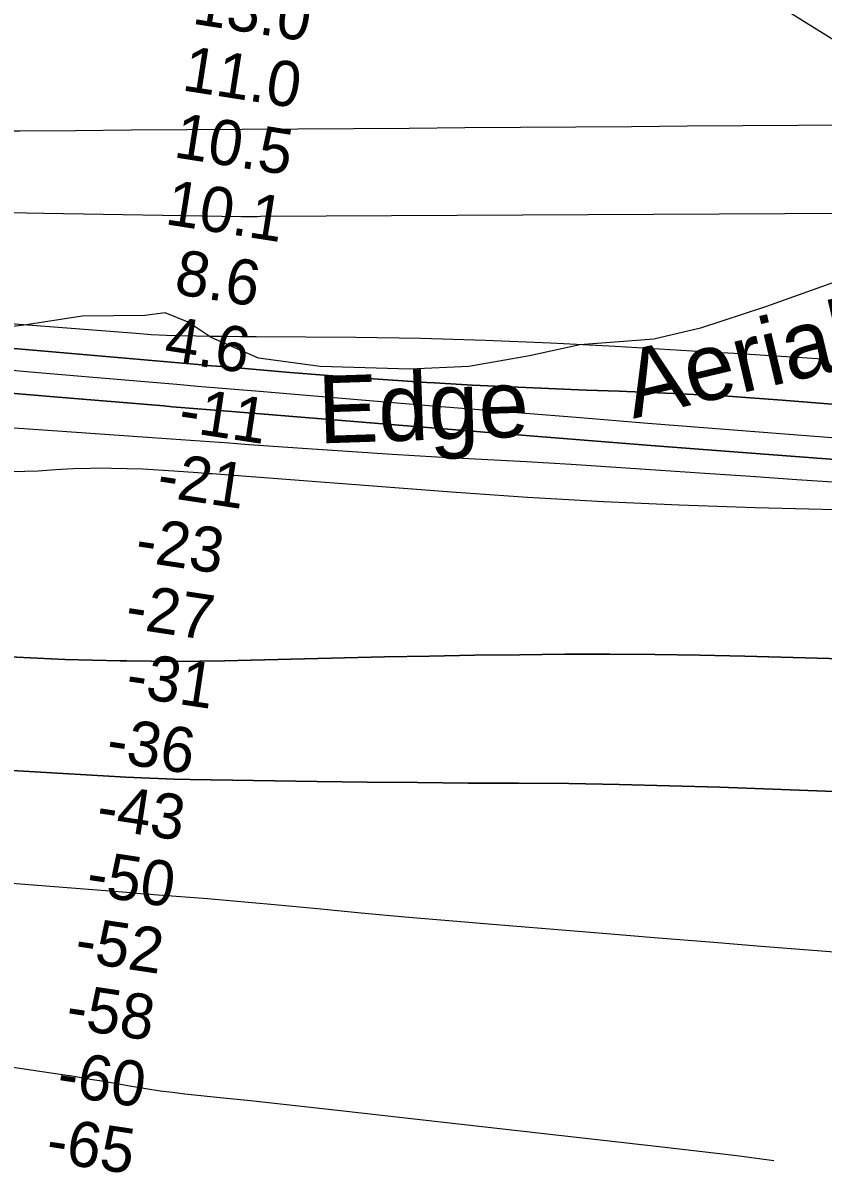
# Model space of a CAD drawing. Extents: x 3535183 to 3573198, y 534952 to 560562.
# Drawn here: x 3562086 to 3563273, y 545059 to 546742 of the extents above; entities that cross this region are included whole.
import ezdxf

# ---------------------------------------------------------------- set-up
doc = ezdxf.new("R2010")
doc.units = 0
for name, color, linetype in [('V-GRID-MAJR', 7, 'Continuous'), ('V-RIVR-EDGE', 7, 'Continuous'), ('V-RIVR-IDEN', 7, 'Continuous'), ('V-RIVR-RANG', 7, 'Continuous'), ('V-TOPO-DPTH', 7, 'Continuous'), ('V-TOPO-MAJR', 7, 'Continuous'), ('V-TOPO-MINR', 7, 'Continuous'), ('V-TOPO-WATR', 7, 'Continuous')]:
    doc.layers.add(name, color=color, linetype=linetype)

msp = doc.modelspace()

# ---------------------------------------------------------------- linework, layer by layer
at = {"layer": 'V-GRID-MAJR'}
msp.add_spline([(3539332.196, 546413.546), (3544607.59, 546451.528), (3549882.9790000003, 546490.277), (3555158.363, 546529.794), (3560433.741, 546570.077), (3565709.113, 546611.128), (3570984.478, 546652.946), (3570984.4790000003, 546652.946)], degree=3, dxfattribs=at)
at = {"layer": 'V-RIVR-EDGE'}
msp.add_lwpolyline([(3563436.8770476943, 546369.5841715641), (3563385.4234401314, 546375.8386721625), (3563355.401512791, 546376.5256348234), (3563311.8693707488, 546364.9914631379), (3563187.3759363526, 546320.5702241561), (3563091.099591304, 546288.9464807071), (3563021.8209493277, 546272.5741562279), (3562912.122264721, 546264.2672306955), (3562837.9418362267, 546247.9070269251), (3562747.8321166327, 546232.1989387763), (3562660.2020769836, 546228.1265332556), (3562527.250208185, 546232.1316473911), (3562435.984736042, 546244.6118619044), (3562365.595794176, 546274.8095395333), (3562331.952070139, 546297.5636320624), (3562297.674411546, 546311.7411132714), (3562267.640363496, 546307.5262894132), (3562174.503389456, 546306.531136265), (3562088.688793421, 546293.2633357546), (3562023.721940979, 546286.0712553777)], dxfattribs=at)
at = {"layer": 'V-TOPO-DPTH'}
for points in [[(3562632.7349828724, 547124.667376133), (3563534.0579824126, 546564.236942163)], [(3563507.4999655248, 546460.0440293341), (3562438.845673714, 546454.3916878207), (3562434.546789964, 546454.2145663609), (3562430.2446212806, 546454.1587262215), (3562419.6345646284, 546454.1706202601), (3562415.289712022, 546454.1916509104), (3562410.9451360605, 546454.2450003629), (3562117.856055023, 546458.9343108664), (3561987.9959908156, 546461.5066659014)], [(3561874.292876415, 546276.0058762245), (3562351.962138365, 546234.4231489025), (3562366.528941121, 546233.1609409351), (3562381.0964110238, 546231.906516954), (3562395.6648816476, 546230.6637689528), (3562410.234019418, 546229.4288049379), (3562482.57898001, 546223.325628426), (3562533.3337433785, 546219.2183480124), (3562584.1053648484, 546215.3422877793), (3562634.902273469, 546211.8130578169), (3562685.716040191, 546208.5150480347), (3562696.805027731, 546207.8333476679), (3562753.187111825, 546204.6030560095), (3562809.584098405, 546201.6862265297), (3562866.003438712, 546199.239590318), (3562922.4376815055, 546197.1064162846), (3562970.6569976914, 546195.4849885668), (3563051.1722788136, 546192.121661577), (3563131.634527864, 546187.8861043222), (3563212.017228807, 546182.3422016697), (3563292.346897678, 546175.9260687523)], [(3561874.292876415, 546276.0058762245), (3562351.962138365, 546234.4231489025), (3562366.528941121, 546233.1609409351), (3562381.0964110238, 546231.906516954), (3562395.6648816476, 546230.6637689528), (3562410.234019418, 546229.4288049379), (3562482.57898001, 546223.325628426), (3562533.3337433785, 546219.2183480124), (3562584.1053648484, 546215.3422877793), (3562634.902273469, 546211.8130578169), (3562685.716040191, 546208.5150480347), (3562696.805027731, 546207.8333476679), (3562753.187111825, 546204.6030560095), (3562809.584098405, 546201.6862265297), (3562866.003438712, 546199.239590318), (3562922.4376815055, 546197.1064162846), (3562970.6569976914, 546195.4849885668), (3563051.1722788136, 546192.121661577), (3563131.634527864, 546187.8861043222), (3563212.017228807, 546182.3422016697), (3563292.346897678, 546175.9260687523)], [(3562039.307367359, 546194.7767449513), (3562133.1284808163, 546187.0444162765), (3562295.5619192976, 546173.5070430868), (3562308.1593765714, 546172.4569739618), (3562320.756813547, 546171.4066614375), (3562333.3542200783, 546170.3559838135), (3562345.951606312, 546169.3050627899), (3562358.549221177, 546168.2569095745), (3562371.1471611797, 546167.2126901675), (3562383.7455888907, 546166.1743714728), (3562396.3443417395, 546165.1399865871), (3562770.8957251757, 546134.4768124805), (3562894.168357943, 546124.5372311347), (3563017.456679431, 546114.7994366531), (3563140.7685339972, 546105.3643224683), (3563264.096077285, 546096.1309951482), (3563487.180566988, 546079.7043587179)], [(3563487.180566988, 546079.7043587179), (3563264.096077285, 546096.1309951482), (3563140.7685339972, 546105.3643224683), (3563017.456679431, 546114.7994366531), (3562894.168357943, 546124.5372311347), (3562770.8957251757, 546134.4768124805), (3562396.3443417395, 546165.1399865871), (3562383.7455888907, 546166.1743714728), (3562371.1471611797, 546167.2126901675), (3562358.549221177, 546168.2569095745), (3562345.951606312, 546169.3050627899), (3562333.3542200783, 546170.3559838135), (3562320.756813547, 546171.4066614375), (3562308.1593765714, 546172.4569739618), (3562295.5619192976, 546173.5070430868), (3562133.1284808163, 546187.0444162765), (3562039.307367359, 546194.7767449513)], [(3563371.4074504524, 546017.4989353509), (3563172.423811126, 546022.5687289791), (3563059.787955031, 546026.3000901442), (3562947.210566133, 546031.1781070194), (3562834.7208780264, 546037.7761074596), (3562722.289657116, 546045.5207636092), (3562367.2110595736, 546072.7079119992), (3562361.9698879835, 546073.1077132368), (3562356.7285663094, 546073.505529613), (3562351.4870195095, 546073.9003686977), (3562346.2453226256, 546074.2932229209), (3562310.5577850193, 546076.957736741), (3562287.462875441, 546078.4692530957), (3562264.355533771, 546079.6981812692), (3562241.2295439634, 546080.5032271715), (3562218.0911220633, 546081.0256848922), (3562212.69554933, 546081.0980255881), (3562186.868353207, 546081.0118669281), (3562161.0655517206, 546080.3502944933), (3562135.29934219, 546078.8256013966), (3562109.5575272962, 546076.7254945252), (3561236.1126824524, 546055.0181848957)], [(3563371.4074504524, 546017.4989353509), (3563172.423811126, 546022.5687289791), (3563059.787955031, 546026.3000901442), (3562947.210566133, 546031.1781070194), (3562834.7208780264, 546037.7761074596), (3562722.289657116, 546045.5207636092), (3562367.2110595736, 546072.7079119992), (3562361.9698879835, 546073.1077132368), (3562356.7285663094, 546073.505529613), (3562351.4870195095, 546073.9003686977), (3562346.2453226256, 546074.2932229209), (3562310.5577850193, 546076.957736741), (3562287.462875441, 546078.4692530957), (3562264.355533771, 546079.6981812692), (3562241.2295439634, 546080.5032271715), (3562218.0911220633, 546081.0256848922), (3562212.69554933, 546081.0980255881), (3562186.868353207, 546081.0118669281), (3562161.0655517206, 546080.3502944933), (3562135.29934219, 546078.8256013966), (3562109.5575272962, 546076.7254945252), (3561236.1126824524, 546055.0181848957)], [(3562067.2686466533, 545801.2722363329), (3562108.199423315, 545799.3974635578), (3562149.139190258, 545797.7816352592), (3562190.0924426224, 545796.554223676), (3562231.054685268, 545795.5857565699), (3562240.6263643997, 545795.4048741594), (3562276.8089760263, 545794.9515195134), (3562312.990873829, 545794.8052795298), (3562349.1717008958, 545795.1197115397), (3562385.3518141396, 545795.7412582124), (3562622.834282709, 545801.3335769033), (3562689.6105671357, 545802.7276515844), (3562756.3903334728, 545803.883962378), (3562823.1753226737, 545804.6836273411), (3562889.9637937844, 545805.2455284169), (3562956.7514678, 545805.3039479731), (3563023.5345978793, 545804.9289335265), (3563090.310912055, 545803.903768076), (3563157.082682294, 545802.445168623), (3563461.048240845, 545794.3245943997)], [(3563461.048240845, 545794.3245943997), (3563157.082682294, 545802.445168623), (3563090.310912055, 545803.903768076), (3563023.5345978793, 545804.9289335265), (3562956.7514678, 545805.3039479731), (3562889.9637937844, 545805.2455284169), (3562823.1753226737, 545804.6836273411), (3562756.3903334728, 545803.883962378), (3562689.6105671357, 545802.7276515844), (3562622.834282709, 545801.3335769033), (3562385.3518141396, 545795.7412582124), (3562349.1717008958, 545795.1197115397), (3562312.990873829, 545794.8052795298), (3562276.8089760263, 545794.9515195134), (3562240.6263643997, 545795.4048741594), (3562231.054685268, 545795.5857565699), (3562190.0924426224, 545796.554223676), (3562149.139190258, 545797.7816352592), (3562108.199423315, 545799.3974635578), (3562067.2686466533, 545801.2722363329)], [(3561987.955772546, 545637.8432563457), (3562087.637235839, 545631.8843557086), (3562239.2807615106, 545623.2222119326), (3562263.163269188, 545622.0062784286), (3562287.0529641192, 545620.9875671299), (3562310.95343993, 545620.2646891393), (3562334.861102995, 545619.7390333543), (3562522.656587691, 545616.7729612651), (3562597.2870323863, 545615.7400213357), (3562671.919281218, 545614.9014264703), (3562746.5542362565, 545614.3543492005), (3562821.1909954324, 545614.0016169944), (3562895.821419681, 545613.4096683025), (3562970.441595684, 545612.3045388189), (3563045.046399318, 545610.4296381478), (3563119.640954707, 545608.0415566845), (3563433.273306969, 545596.3810331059)], [(3561987.955772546, 545637.8432563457), (3562087.637235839, 545631.8843557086), (3562239.2807615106, 545623.2222119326), (3562263.163269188, 545622.0062784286), (3562287.0529641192, 545620.9875671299), (3562310.95343993, 545620.2646891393), (3562334.861102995, 545619.7390333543), (3562522.656587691, 545616.7729612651), (3562597.2870323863, 545615.7400213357), (3562671.919281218, 545614.9014264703), (3562746.5542362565, 545614.3543492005), (3562821.1909954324, 545614.0016169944), (3562895.821419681, 545613.4096683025), (3562970.441595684, 545612.3045388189), (3563045.046399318, 545610.4296381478), (3563119.640954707, 545608.0415566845), (3563433.273306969, 545596.3810331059)]]:
    msp.add_lwpolyline(points, dxfattribs=at)
at = {"layer": 'V-TOPO-MAJR'}
msp.add_lwpolyline([(3563364.9801608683, 545357.530325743), (3563257.550284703, 545366.0320555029), (3563181.2179736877, 545372.1041793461), (3563104.8890094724, 545378.217874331), (3563028.5650654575, 545384.3939260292), (3562952.244468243, 545390.6115488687), (3562782.964553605, 545404.4719138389), (3562718.034246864, 545409.9302058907), (3562653.1206878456, 545415.5763234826), (3562588.232250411, 545421.5041793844), (3562523.3605607, 545427.6198608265), (3562459.924872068, 545433.7391071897), (3562426.774989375, 545436.8364932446), (3562393.613642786, 545439.8011603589), (3562360.435100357, 545442.566749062), (3562327.245094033, 545445.1996188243), (3562280.8569132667, 545448.7394124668), (3562270.852652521, 545449.5061170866), (3562260.8487302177, 545450.2771939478), (3562250.8453155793, 545451.0548291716), (3562240.8422393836, 545451.836836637), (3561722.9161481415, 545492.4974052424)], dxfattribs=at)
at = {"layer": 'V-TOPO-MINR'}
for points in [[(3562632.7349828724, 547124.667376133), (3563534.0579824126, 546564.236942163)], [(3563507.4999655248, 546460.0440293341), (3562438.845673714, 546454.3916878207), (3562434.546789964, 546454.2145663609), (3562430.2446212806, 546454.1587262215), (3562419.6345646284, 546454.1706202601), (3562415.289712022, 546454.1916509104), (3562410.9451360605, 546454.2450003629), (3562117.856055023, 546458.9343108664), (3561987.9959908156, 546461.5066659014)], [(3563279.9821425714, 546242.5038506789), (3563233.756989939, 546245.4696960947), (3563187.528926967, 546248.3888924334), (3563141.296498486, 546251.2381151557), (3563095.0611596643, 546254.0406888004), (3562964.9062704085, 546261.8312217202), (3562868.8322153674, 546266.8318903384), (3562772.724388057, 546270.8352385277), (3562676.5659023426, 546273.3426060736), (3562580.3736443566, 546274.8526531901), (3562432.468176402, 546276.0234404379), (3562410.203386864, 546276.2081624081), (3562387.938701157, 546276.4041885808), (3562365.674171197, 546276.6171710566), (3562343.409745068, 546276.8414577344), (3562321.155246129, 546277.2980384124), (3562298.9138673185, 546278.0527608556), (3562276.692168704, 546279.2546959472), (3562254.483590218, 546280.7547728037), (3562068.409666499, 546295.2047656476)], [(3563374.9445528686, 546119.1815391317), (3563013.157055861, 546147.7500915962), (3562906.973870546, 546156.2035763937), (3562800.7980718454, 546164.7481159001), (3562694.633353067, 546173.4292374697), (3562588.476020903, 546182.2014137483), (3562437.5836409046, 546194.7679391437), (3562406.878823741, 546197.3344562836), (3562376.175053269, 546199.9133897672), (3562345.472852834, 546202.5109477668), (3562314.7716990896, 546205.12092211), (3562190.679924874, 546215.7081539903), (3562097.9444750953, 546223.7415481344), (3562005.223433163, 546231.9355952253)], [(3563487.180566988, 546079.7043587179), (3563264.096077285, 546096.1309951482), (3563140.7685339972, 546105.3643224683), (3563017.456679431, 546114.7994366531), (3562894.168357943, 546124.5372311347), (3562770.8957251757, 546134.4768124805), (3562396.3443417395, 546165.1399865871), (3562383.7455888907, 546166.1743714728), (3562371.1471611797, 546167.2126901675), (3562358.549221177, 546168.2569095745), (3562345.951606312, 546169.3050627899), (3562333.3542200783, 546170.3559838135), (3562320.756813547, 546171.4066614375), (3562308.1593765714, 546172.4569739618), (3562295.5619192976, 546173.5070430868), (3562133.1284808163, 546187.0444162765), (3562039.307367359, 546194.7767449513)], [(3563302.05332776, 546059.6332693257), (3563233.9584379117, 546064.2007716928), (3563165.8678921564, 546068.832583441), (3563097.780242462, 546073.5072681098), (3563032.0833209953, 546078.0489834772), (3562965.767525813, 546082.4570606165), (3562899.4376137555, 546086.630899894), (3562833.0865263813, 546090.4533823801), (3562766.7213221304, 546094.0416270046), (3562700.3578765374, 546097.6548552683), (3562634.01089222, 546101.5356254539), (3562567.6885998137, 546105.8177085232), (3562501.3827686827, 546110.3673335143), (3562421.5383802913, 546116.0886299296), (3562392.7273616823, 546118.1522638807), (3562363.9162636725, 546120.2147882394), (3562335.105046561, 546122.2756482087), (3562306.293750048, 546124.3353985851), (3562117.020024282, 546137.8612845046), (3561993.5394681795, 546146.1031570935)], [(3563371.4074504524, 546017.4989353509), (3563172.423811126, 546022.5687289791), (3563059.787955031, 546026.3000901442), (3562947.210566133, 546031.1781070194), (3562834.7208780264, 546037.7761074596), (3562722.289657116, 546045.5207636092), (3562367.2110595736, 546072.7079119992), (3562361.9698879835, 546073.1077132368), (3562356.7285663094, 546073.505529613), (3562351.4870195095, 546073.9003686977), (3562346.2453226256, 546074.2932229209), (3562310.5577850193, 546076.957736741), (3562287.462875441, 546078.4692530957), (3562264.355533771, 546079.6981812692), (3562241.2295439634, 546080.5032271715), (3562218.0911220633, 546081.0256848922), (3562212.69554933, 546081.0980255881), (3562186.868353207, 546081.0118669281), (3562161.0655517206, 546080.3502944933), (3562135.29934219, 546078.8256013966), (3562109.5575272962, 546076.7254945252), (3561236.1126824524, 546055.0181848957)], [(3563461.048240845, 545794.3245943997), (3563157.082682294, 545802.445168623), (3563090.310912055, 545803.903768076), (3563023.5345978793, 545804.9289335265), (3562956.7514678, 545805.3039479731), (3562889.9637937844, 545805.2455284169), (3562823.1753226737, 545804.6836273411), (3562756.3903334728, 545803.883962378), (3562689.6105671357, 545802.7276515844), (3562622.834282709, 545801.3335769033), (3562385.3518141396, 545795.7412582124), (3562349.1717008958, 545795.1197115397), (3562312.990873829, 545794.8052795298), (3562276.8089760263, 545794.9515195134), (3562240.6263643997, 545795.4048741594), (3562231.054685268, 545795.5857565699), (3562190.0924426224, 545796.554223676), (3562149.139190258, 545797.7816352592), (3562108.199423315, 545799.3974635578), (3562067.2686466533, 545801.2722363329)], [(3563433.273306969, 545596.3810331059), (3563119.640954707, 545608.0415566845), (3563045.046399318, 545610.4296381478), (3562970.441595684, 545612.3045388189), (3562895.821419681, 545613.4096683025), (3562821.1909954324, 545614.0016169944), (3562746.5542362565, 545614.3543492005), (3562671.919281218, 545614.9014264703), (3562597.2870323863, 545615.7400213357), (3562522.656587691, 545616.7729612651), (3562334.861102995, 545619.7390333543), (3562310.95343993, 545620.2646891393), (3562287.0529641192, 545620.9875671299), (3562263.163269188, 545622.0062784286), (3562239.2807615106, 545623.2222119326), (3562087.637235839, 545631.8843557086), (3561987.955772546, 545637.8432563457)], [(3563200.0341980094, 545054.0172730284), (3563144.873545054, 545061.2916164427), (3563089.6510627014, 545068.0806627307), (3563034.3873607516, 545074.5461776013), (3562557.43916729, 545128.2216348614), (3562512.9347913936, 545133.1811313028), (3562468.4233889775, 545138.0760875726), (3562423.901446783, 545142.8742335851), (3562379.3724780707, 545147.607839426), (3562326.9653072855, 545153.1213071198), (3562308.6605828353, 545155.2354940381), (3562290.3903970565, 545157.5970714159), (3562272.1720192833, 545160.3297344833), (3562253.988180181, 545163.3097880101), (3562245.224553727, 545164.8376985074), (3562231.447535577, 545167.2341937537), (3562217.669289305, 545169.6235908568), (3562203.8892008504, 545172.0023407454), (3562190.1078842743, 545174.3739924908), (3562176.3184519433, 545176.6955161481), (3562162.519427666, 545178.9573063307), (3562148.7060154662, 545181.1294963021), (3562134.883011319, 545183.2419527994), (3561162.8097991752, 545328.5695197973)]]:
    msp.add_lwpolyline(points, dxfattribs=at)
at = {"layer": 'V-TOPO-WATR'}
msp.add_lwpolyline([(3563292.346897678, 546175.9260687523), (3563212.017228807, 546182.3422016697), (3563131.634527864, 546187.8861043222), (3563051.1722788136, 546192.121661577), (3562970.6569976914, 546195.4849885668), (3562922.4376815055, 546197.1064162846), (3562866.003438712, 546199.239590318), (3562809.584098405, 546201.6862265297), (3562753.187111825, 546204.6030560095), (3562696.805027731, 546207.8333476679), (3562685.716040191, 546208.5150480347), (3562634.902273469, 546211.8130578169), (3562584.1053648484, 546215.3422877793), (3562533.3337433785, 546219.2183480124), (3562482.57898001, 546223.325628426), (3562410.234019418, 546229.4288049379), (3562395.6648816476, 546230.6637689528), (3562381.0964110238, 546231.906516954), (3562366.528941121, 546233.1609409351), (3562351.962138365, 546234.4231489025), (3561874.292876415, 546276.0058762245)], dxfattribs=at)

# ---------------------------------------------------------------- texts
at = {"layer": 'V-RIVR-IDEN'}
for s, height, rotation, p in [('Aerial', 99.99980199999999, 13.294949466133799, (3562991.3140896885, 546154.4544961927)), ('Edge', 99.99980200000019, 1.8948202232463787, (3562525.8200011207, 546117.8307564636))]:
    msp.add_text(s, height=height, rotation=rotation, dxfattribs=at).set_placement(p)
at = {"layer": 'V-RIVR-RANG'}
for s, height, rotation, p in [('13.0', 67.00000000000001, 351.10832571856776, (3562336.2510254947, 546740.6782825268)), ('11.0', 67.00000000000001, 351.10832571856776, (3562321.045025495, 546641.8412825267)), ('10.5', 67.00000000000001, 351.10832571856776, (3562308.7067301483, 546542.5547953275)), ('10.1', 67.00000000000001, 351.10832571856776, (3562295.846215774, 546443.3508512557)), ('8.6', 67.00000000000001, 351.10832571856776, (3562309.3072623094, 546340.0289792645)), ('4.6', 67.00000000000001, 351.10832571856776, (3562294.1022623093, 546241.1919792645)), ('-11', 67.00000000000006, 351.3955277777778, (3562315.248343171, 546136.4112785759)), ('-21', 67.00000000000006, 351.3955277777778, (3562283.350464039, 546040.1000206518)), ('-23', 67.00000000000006, 351.3955277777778, (3562251.191774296, 545943.827227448)), ('-27', 67.00000000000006, 351.3955277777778, (3562236.508395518, 545844.9112980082)), ('-31', 67.00000000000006, 351.3955277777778, (3562237.2118428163, 545743.6669500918)), ('-36', 67.00000000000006, 351.3955277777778, (3562208.18288041, 545646.9215802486)), ('-43', 67.00000000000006, 351.3955277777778, (3562193.499501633, 545548.0056508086)), ('-50', 67.00000000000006, 351.3955277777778, (3562178.5543122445, 545449.129186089)), ('-52', 67.00000000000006, 351.3955277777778, (3562161.5226379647, 545350.5674391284)), ('-58', 67.00000000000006, 351.3955277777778, (3562148.4041228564, 545251.414721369)), ('-60', 67.00000000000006, 351.3955277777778, (3562135.0237971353, 545152.3014683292)), ('-65', 67.00000000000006, 351.3955277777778, (3562119.035365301, 545053.582862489))]:
    msp.add_text(s, height=height, rotation=rotation, dxfattribs=at).set_placement(p)

doc.saveas('drawing.dxf')
